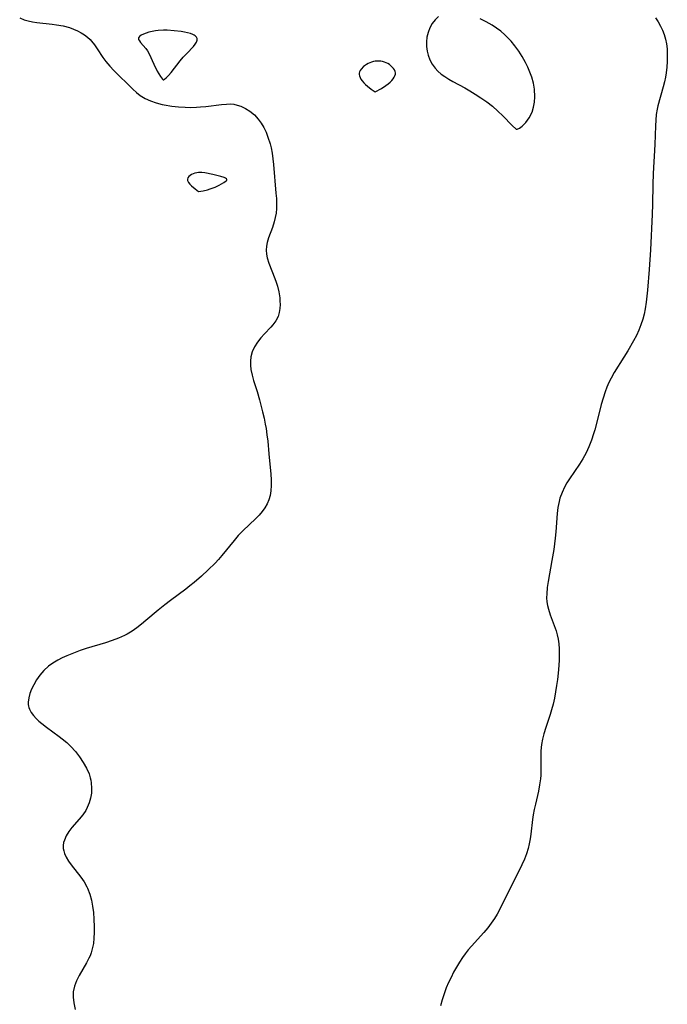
# Model space of a CAD drawing. Header units: metres. Extents: x 1073367 to 1082519, y 1569854 to 1574957.
# Tile 657 of 1056: x 1080208 to 1080391, y 1571740 to 1572019. Entities that reach past the tile are written whole.
import ezdxf

# ---------------------------------------------------------------- set-up
doc = ezdxf.new("R2010")
doc.units = ezdxf.units.M
doc.layers.add('CGG_CurvaNivelLidar_v1', color=253, linetype='Continuous', lineweight=30)

msp = doc.modelspace()

# ---------------------------------------------------------------- linework, layer by layer
at = {"layer": 'CGG_CurvaNivelLidar_v1'}
for p, q in [((1080326.4869, 1572019.5764, 75.5), (1080325.5005, 1572018.6451, 75.5)), ((1080207.7895, 1572019.155, 75), (1080209.0517, 1572018.6309, 75)), ((1080209.0517, 1572018.6309, 75), (1080210.2164, 1572018.2962, 75)), ((1080210.2164, 1572018.2962, 75), (1080211.4305, 1572018.0489, 75)), ((1080211.4305, 1572018.0489, 75), (1080212.6811, 1572017.8617, 75)), ((1080212.6811, 1572017.8617, 75), (1080216.9801, 1572017.4044, 75)), ((1080216.9801, 1572017.4044, 75), (1080218.2603, 1572017.2378, 75)), ((1080218.2603, 1572017.2378, 75), (1080220.1007, 1572016.8942, 75)), ((1080220.1007, 1572016.8942, 75), (1080221.8871, 1572016.4119, 75)), ((1080324.6551, 1572017.5482, 75.5), (1080323.9951, 1572016.3563, 75.5)), ((1080325.5005, 1572018.6451, 75.5), (1080324.6551, 1572017.5482, 75.5)), ((1080339.9793, 1572018.0231, 75.5), (1080338.2761, 1572018.8458, 75.5)), ((1080341.6391, 1572017.0951, 75.5), (1080339.9793, 1572018.0231, 75.5)), ((1080342.8981, 1572016.2725, 75.5), (1080341.6391, 1572017.0951, 75.5)), ((1080387.9968, 1572019.1347, 75.5), (1080388.7087, 1572018.004, 75.5)), ((1080388.7087, 1572018.004, 75.5), (1080389.3627, 1572016.8532, 75.5)), ((1080389.3627, 1572016.8532, 75.5), (1080389.9437, 1572015.6815, 75.5)), ((1080221.8871, 1572016.4119, 75), (1080223.0485, 1572015.9986, 75)), ((1080223.0485, 1572015.9986, 75), (1080224.1647, 1572015.5135, 75)), ((1080224.1647, 1572015.5135, 75), (1080225.227, 1572014.9561, 75)), ((1080225.227, 1572014.9561, 75), (1080226.147, 1572014.3759, 75)), ((1080226.147, 1572014.3759, 75), (1080227.0007, 1572013.7215, 75)), ((1080227.0007, 1572013.7215, 75), (1080227.7733, 1572012.9904, 75)), ((1080241.7261, 1572013.8678, 75.5), (1080241.4805, 1572013.4713, 75.5)), ((1080242.1957, 1572014.2277, 75.5), (1080241.7261, 1572013.8678, 75.5)), ((1080242.8298, 1572014.555, 75.5), (1080242.1957, 1572014.2277, 75.5)), ((1080243.5842, 1572014.8503, 75.5), (1080242.8298, 1572014.555, 75.5)), ((1080244.4261, 1572015.1105, 75.5), (1080243.5842, 1572014.8503, 75.5)), ((1080245.3321, 1572015.329, 75.5), (1080244.4261, 1572015.1105, 75.5)), ((1080246.2854, 1572015.4951, 75.5), (1080245.3321, 1572015.329, 75.5)), ((1080247.0099, 1572015.5776, 75.5), (1080246.2854, 1572015.4951, 75.5)), ((1080248.497, 1572015.653, 75.5), (1080247.0099, 1572015.5776, 75.5)), ((1080249.5364, 1572015.6465, 75.5), (1080248.497, 1572015.653, 75.5)), ((1080251.5787, 1572015.5217, 75.5), (1080249.5364, 1572015.6465, 75.5)), ((1080253.5327, 1572015.2821, 75.5), (1080251.5787, 1572015.5217, 75.5)), ((1080254.4664, 1572015.123, 75.5), (1080253.5327, 1572015.2821, 75.5)), ((1080255.3523, 1572014.9342, 75.5), (1080254.4664, 1572015.123, 75.5)), ((1080256.1701, 1572014.7089, 75.5), (1080255.3523, 1572014.9342, 75.5)), ((1080256.8928, 1572014.4368, 75.5), (1080256.1701, 1572014.7089, 75.5)), ((1080257.2479, 1572014.2555, 75.5), (1080256.8928, 1572014.4368, 75.5)), ((1080257.5523, 1572014.05, 75.5), (1080257.2479, 1572014.2555, 75.5)), ((1080257.8663, 1572013.7269, 75.5), (1080257.5523, 1572014.05, 75.5)), ((1080258.0533, 1572013.3321, 75.5), (1080257.8663, 1572013.7269, 75.5)), ((1080323.1798, 1572013.7094, 75.5), (1080323.0554, 1572012.4027, 75.5)), ((1080323.4988, 1572015.067, 75.5), (1080323.1798, 1572013.7094, 75.5)), ((1080323.9951, 1572016.3563, 75.5), (1080323.4988, 1572015.067, 75.5)), ((1080344.1054, 1572015.3727, 75.5), (1080342.8981, 1572016.2725, 75.5)), ((1080345.2547, 1572014.3999, 75.5), (1080344.1054, 1572015.3727, 75.5)), ((1080346.3366, 1572013.3536, 75.5), (1080345.2547, 1572014.3999, 75.5)), ((1080389.9437, 1572015.6815, 75.5), (1080390.453, 1572014.4334, 75.5)), ((1080390.453, 1572014.4334, 75.5), (1080390.8378, 1572013.1577, 75.5)), ((1080227.7733, 1572012.9904, 75), (1080228.1756, 1572012.5475, 75)), ((1080228.1756, 1572012.5475, 75), (1080228.9563, 1572011.5691, 75)), ((1080228.9563, 1572011.5691, 75), (1080229.7673, 1572010.3977, 75)), ((1080241.4805, 1572013.4713, 75.5), (1080241.4973, 1572013.0665, 75.5)), ((1080241.4973, 1572013.0665, 75.5), (1080241.7083, 1572012.6279, 75.5)), ((1080241.7083, 1572012.6279, 75.5), (1080242.0585, 1572012.1572, 75.5)), ((1080242.0585, 1572012.1572, 75.5), (1080243.4892, 1572010.5216, 75.5)), ((1080255.1071, 1572009.1127, 75.5), (1080257.0125, 1572011.0898, 75.5)), ((1080257.0125, 1572011.0898, 75.5), (1080257.5096, 1572011.6974, 75.5)), ((1080257.5096, 1572011.6974, 75.5), (1080257.8789, 1572012.2882, 75.5)), ((1080257.8789, 1572012.2882, 75.5), (1080258.0731, 1572012.8729, 75.5)), ((1080258.0731, 1572012.8729, 75.5), (1080258.0533, 1572013.3321, 75.5)), ((1080323.0554, 1572012.4027, 75.5), (1080323.0852, 1572011.0806, 75.5)), ((1080323.0852, 1572011.0806, 75.5), (1080323.2556, 1572009.7648, 75.5)), ((1080347.0827, 1572012.5385, 75.5), (1080346.3366, 1572013.3536, 75.5)), ((1080348.1203, 1572011.2731, 75.5), (1080347.0827, 1572012.5385, 75.5)), ((1080349.2086, 1572009.7579, 75.5), (1080348.1203, 1572011.2731, 75.5)), ((1080390.8378, 1572013.1577, 75.5), (1080391.0929, 1572011.7713, 75.5)), ((1080391.0929, 1572011.7713, 75.5), (1080391.2324, 1572010.3531, 75.5)), ((1080229.7673, 1572010.3977, 75), (1080231.3382, 1572007.9798, 75)), ((1080243.4892, 1572010.5216, 75.5), (1080243.9967, 1572009.7986, 75.5)), ((1080243.9967, 1572009.7986, 75.5), (1080244.4602, 1572008.9741, 75.5)), ((1080244.4602, 1572008.9741, 75.5), (1080245.8281, 1572006.033, 75.5)), ((1080254.1421, 1572008.0366, 75.5), (1080255.1071, 1572009.1127, 75.5)), ((1080323.2556, 1572009.7648, 75.5), (1080323.5412, 1572008.5646, 75.5)), ((1080323.5412, 1572008.5646, 75.5), (1080324.0239, 1572007.2833, 75.5)), ((1080350.2066, 1572008.1759, 75.5), (1080349.2086, 1572009.7579, 75.5)), ((1080351.1162, 1572006.5398, 75.5), (1080350.2066, 1572008.1759, 75.5)), ((1080391.2324, 1572010.3531, 75.5), (1080391.3063, 1572008.5918, 75.5)), ((1080391.3063, 1572008.5918, 75.5), (1080391.2776, 1572006.803, 75.5)), ((1080231.3382, 1572007.9798, 75), (1080232.189, 1572006.8054, 75)), ((1080232.189, 1572006.8054, 75), (1080233.2897, 1572005.5196, 75)), ((1080233.2897, 1572005.5196, 75), (1080234.4813, 1572004.2896, 75)), ((1080245.8281, 1572006.033, 75.5), (1080246.7843, 1572004.1002, 75.5)), ((1080250.743, 1572003.708, 75.5), (1080253.2788, 1572006.9714, 75.5)), ((1080253.2788, 1572006.9714, 75.5), (1080254.1421, 1572008.0366, 75.5)), ((1080305.25, 1572005.3513, 75.5), (1080304.5777, 1572004.6661, 75.5)), ((1080306.0559, 1572005.9518, 75.5), (1080305.25, 1572005.3513, 75.5)), ((1080306.5195, 1572006.2168, 75.5), (1080306.0559, 1572005.9518, 75.5)), ((1080307.0054, 1572006.4461, 75.5), (1080306.5195, 1572006.2168, 75.5)), ((1080307.5079, 1572006.6386, 75.5), (1080307.0054, 1572006.4461, 75.5)), ((1080308.0229, 1572006.7898, 75.5), (1080307.5079, 1572006.6386, 75.5)), ((1080308.5476, 1572006.8915, 75.5), (1080308.0229, 1572006.7898, 75.5)), ((1080309.0717, 1572006.936, 75.5), (1080308.5476, 1572006.8915, 75.5)), ((1080309.5983, 1572006.9305, 75.5), (1080309.0717, 1572006.936, 75.5)), ((1080310.1225, 1572006.8809, 75.5), (1080309.5983, 1572006.9305, 75.5)), ((1080310.6391, 1572006.7892, 75.5), (1080310.1225, 1572006.8809, 75.5)), ((1080311.142, 1572006.6536, 75.5), (1080310.6391, 1572006.7892, 75.5)), ((1080311.6241, 1572006.469, 75.5), (1080311.142, 1572006.6536, 75.5)), ((1080312.1077, 1572006.2132, 75.5), (1080311.6241, 1572006.469, 75.5)), ((1080312.5599, 1572005.9084, 75.5), (1080312.1077, 1572006.2132, 75.5)), ((1080312.9799, 1572005.5677, 75.5), (1080312.5599, 1572005.9084, 75.5)), ((1080313.3635, 1572005.2011, 75.5), (1080312.9799, 1572005.5677, 75.5)), ((1080324.0239, 1572007.2833, 75.5), (1080324.6755, 1572006.0713, 75.5)), ((1080324.6755, 1572006.0713, 75.5), (1080325.4891, 1572004.9494, 75.5)), ((1080351.7832, 1572005.1857, 75.5), (1080351.1162, 1572006.5398, 75.5)), ((1080391.2776, 1572006.803, 75.5), (1080391.1586, 1572005.212, 75.5)), ((1080234.4813, 1572004.2896, 75), (1080239.8649, 1571998.9571, 75)), ((1080246.7843, 1572004.1002, 75.5), (1080247.676, 1572002.5683, 75.5)), ((1080247.676, 1572002.5683, 75.5), (1080248.2456, 1572001.8061, 75.5)), ((1080249.3359, 1572002.1853, 75.5), (1080249.9822, 1572002.8325, 75.5)), ((1080249.9822, 1572002.8325, 75.5), (1080250.743, 1572003.708, 75.5)), ((1080303.9953, 1572003.5337, 75.5), (1080303.9852, 1572003.125, 75.5)), ((1080303.9852, 1572003.125, 75.5), (1080304.0678, 1572002.7071, 75.5)), ((1080304.1102, 1572003.9237, 75.5), (1080303.9953, 1572003.5337, 75.5)), ((1080304.0678, 1572002.7071, 75.5), (1080304.2255, 1572002.2822, 75.5)), ((1080304.3113, 1572004.3012, 75.5), (1080304.1102, 1572003.9237, 75.5)), ((1080304.5777, 1572004.6661, 75.5), (1080304.3113, 1572004.3012, 75.5)), ((1080313.7023, 1572004.8158, 75.5), (1080313.3635, 1572005.2011, 75.5)), ((1080313.9828, 1572004.4171, 75.5), (1080313.7023, 1572004.8158, 75.5)), ((1080313.8753, 1572002.3203, 75.5), (1080314.1029, 1572002.7458, 75.5)), ((1080314.1851, 1572004.0085, 75.5), (1080313.9828, 1572004.4171, 75.5)), ((1080314.1029, 1572002.7458, 75.5), (1080314.2471, 1572003.1707, 75.5)), ((1080314.2814, 1572003.5926, 75.5), (1080314.1851, 1572004.0085, 75.5)), ((1080314.2471, 1572003.1707, 75.5), (1080314.2814, 1572003.5926, 75.5)), ((1080325.4891, 1572004.9494, 75.5), (1080326.3234, 1572004.0641, 75.5)), ((1080326.3234, 1572004.0641, 75.5), (1080327.2596, 1572003.2571, 75.5)), ((1080327.2596, 1572003.2571, 75.5), (1080328.2472, 1572002.5396, 75.5)), ((1080328.2472, 1572002.5396, 75.5), (1080329.357, 1572001.8277, 75.5)), ((1080352.3911, 1572003.8086, 75.5), (1080351.7832, 1572005.1857, 75.5)), ((1080352.9519, 1572002.3198, 75.5), (1080352.3911, 1572003.8086, 75.5)), ((1080390.9653, 1572003.6173, 75.5), (1080390.761, 1572002.3198, 75.5)), ((1080391.1586, 1572005.212, 75.5), (1080390.9653, 1572003.6173, 75.5)), ((1080248.2456, 1572001.8061, 75.5), (1080248.4179, 1572001.6467, 75.5)), ((1080248.4179, 1572001.6467, 75.5), (1080248.5, 1572001.6348, 75.5)), ((1080248.5, 1572001.6348, 75.5), (1080248.5968, 1572001.63, 75.5)), ((1080248.5968, 1572001.63, 75.5), (1080248.8335, 1572001.7701, 75.5)), ((1080248.8335, 1572001.7701, 75.5), (1080249.3359, 1572002.1853, 75.5)), ((1080304.2255, 1572002.2822, 75.5), (1080304.4867, 1572001.8156, 75.5)), ((1080304.4867, 1572001.8156, 75.5), (1080304.8493, 1572001.3109, 75.5)), ((1080304.8493, 1572001.3109, 75.5), (1080305.2913, 1572000.7914, 75.5)), ((1080305.2913, 1572000.7914, 75.5), (1080305.7909, 1572000.2801, 75.5)), ((1080305.7909, 1572000.2801, 75.5), (1080306.3333, 1571999.7893, 75.5)), ((1080306.3333, 1571999.7893, 75.5), (1080307.3948, 1571998.9475, 75.5)), ((1080310.3078, 1571999.1875, 75.5), (1080311.5546, 1572000.0133, 75.5)), ((1080311.5546, 1572000.0133, 75.5), (1080312.1766, 1572000.4937, 75.5)), ((1080312.1766, 1572000.4937, 75.5), (1080312.7406, 1572000.9843, 75.5)), ((1080312.7406, 1572000.9843, 75.5), (1080313.2185, 1572001.4599, 75.5)), ((1080313.2185, 1572001.4599, 75.5), (1080313.584, 1572001.8966, 75.5)), ((1080313.584, 1572001.8966, 75.5), (1080313.8753, 1572002.3203, 75.5)), ((1080329.357, 1572001.8277, 75.5), (1080330.5162, 1572001.1519, 75.5)), ((1080330.5162, 1572001.1519, 75.5), (1080333.9272, 1571999.3272, 75.5)), ((1080353.3868, 1572000.6752, 75.5), (1080352.9519, 1572002.3198, 75.5)), ((1080353.6694, 1571998.9223, 75.5), (1080353.3868, 1572000.6752, 75.5)), ((1080390.5081, 1572001.0288, 75.5), (1080390.1662, 1571999.6131, 75.5)), ((1080390.761, 1572002.3198, 75.5), (1080390.5081, 1572001.0288, 75.5)), ((1080239.8649, 1571998.9571, 75), (1080240.8891, 1571998.0307, 75)), ((1080240.8891, 1571998.0307, 75), (1080241.9754, 1571997.1921, 75)), ((1080241.9754, 1571997.1921, 75), (1080243.3852, 1571996.3422, 75)), ((1080307.3948, 1571998.9475, 75.5), (1080308.5, 1571998.1741, 75.5)), ((1080308.5, 1571998.1741, 75.5), (1080310.3078, 1571999.1875, 75.5)), ((1080333.9272, 1571999.3272, 75.5), (1080335.3631, 1571998.5064, 75.5)), ((1080335.3631, 1571998.5064, 75.5), (1080336.8874, 1571997.5711, 75.5)), ((1080336.8874, 1571997.5711, 75.5), (1080338.453, 1571996.5456, 75.5)), ((1080353.7751, 1571996.8404, 75.5), (1080353.6694, 1571998.9223, 75.5)), ((1080390.1662, 1571999.6131, 75.5), (1080388.656, 1571994.2232, 75.5)), ((1080243.3852, 1571996.3422, 75), (1080244.8988, 1571995.643, 75)), ((1080244.8988, 1571995.643, 75), (1080246.4917, 1571995.0733, 75)), ((1080246.4917, 1571995.0733, 75), (1080248.1443, 1571994.6211, 75)), ((1080248.1443, 1571994.6211, 75), (1080248.7426, 1571994.4882, 75)), ((1080248.7426, 1571994.4882, 75), (1080250.9452, 1571994.1248, 75)), ((1080260.5289, 1571994.083, 75), (1080264.9601, 1571994.6538, 75)), ((1080264.9601, 1571994.6538, 75), (1080266.3673, 1571994.7619, 75)), ((1080266.3673, 1571994.7619, 75), (1080267.4228, 1571994.7747, 75)), ((1080267.4228, 1571994.7747, 75), (1080268.4491, 1571994.6889, 75)), ((1080268.4491, 1571994.6889, 75), (1080269.4443, 1571994.4766, 75)), ((1080269.4443, 1571994.4766, 75), (1080270.4144, 1571994.1496, 75)), ((1080338.453, 1571996.5456, 75.5), (1080340.1305, 1571995.3633, 75.5)), ((1080340.1305, 1571995.3633, 75.5), (1080341.7353, 1571994.1097, 75.5)), ((1080353.4177, 1571993.8424, 75.5), (1080353.6783, 1571995.313, 75.5)), ((1080353.6783, 1571995.313, 75.5), (1080353.7751, 1571996.8404, 75.5)), ((1080388.656, 1571994.2232, 75.5), (1080388.4449, 1571993.2872, 75.5)), ((1080250.9452, 1571994.1248, 75), (1080252.8196, 1571993.9351, 75)), ((1080252.8196, 1571993.9351, 75), (1080254.7101, 1571993.8306, 75)), ((1080254.7101, 1571993.8306, 75), (1080256.3073, 1571993.8045, 75)), ((1080256.3073, 1571993.8045, 75), (1080257.8994, 1571993.8449, 75)), ((1080257.8994, 1571993.8449, 75), (1080258.9976, 1571993.9199, 75)), ((1080258.9976, 1571993.9199, 75), (1080260.5289, 1571994.083, 75)), ((1080270.4144, 1571994.1496, 75), (1080271.7684, 1571993.5104, 75)), ((1080271.7684, 1571993.5104, 75), (1080273.0528, 1571992.6928, 75)), ((1080273.0528, 1571992.6928, 75), (1080274.2858, 1571991.6675, 75)), ((1080274.2858, 1571991.6675, 75), (1080275.3923, 1571990.4748, 75)), ((1080341.7353, 1571994.1097, 75.5), (1080343.2818, 1571992.7459, 75.5)), ((1080343.2818, 1571992.7459, 75.5), (1080344.6775, 1571991.4062, 75.5)), ((1080344.6775, 1571991.4062, 75.5), (1080347.3675, 1571988.717, 75.5)), ((1080352.1643, 1571990.836, 75.5), (1080352.9851, 1571992.4655, 75.5)), ((1080352.9851, 1571992.4655, 75.5), (1080353.4177, 1571993.8424, 75.5)), ((1080388.181, 1571991.7535, 75.5), (1080388.0126, 1571990.1621, 75.5)), ((1080388.4449, 1571993.2872, 75.5), (1080388.181, 1571991.7535, 75.5)), ((1080275.3923, 1571990.4748, 75), (1080276.2231, 1571989.3268, 75)), ((1080276.2231, 1571989.3268, 75), (1080276.953, 1571988.085, 75)), ((1080347.3675, 1571988.717, 75.5), (1080348.5, 1571987.6748, 75.5)), ((1080350.1564, 1571988.497, 75.5), (1080351.1754, 1571989.4952, 75.5)), ((1080351.1754, 1571989.4952, 75.5), (1080352.1643, 1571990.836, 75.5)), ((1080388.0126, 1571990.1621, 75.5), (1080387.9213, 1571988.556, 75.5)), ((1080276.953, 1571988.085, 75), (1080277.5921, 1571986.7702, 75)), ((1080277.5921, 1571986.7702, 75), (1080278.1453, 1571985.3988, 75)), ((1080348.5, 1571987.6748, 75.5), (1080348.7977, 1571987.672, 75.5)), ((1080348.7977, 1571987.672, 75.5), (1080349.3827, 1571987.9491, 75.5)), ((1080349.3827, 1571987.9491, 75.5), (1080350.1564, 1571988.497, 75.5)), ((1080387.9213, 1571988.556, 75.5), (1080387.7965, 1571983.3223, 75.5)), ((1080278.1453, 1571985.3988, 75), (1080278.7686, 1571983.4351, 75)), ((1080278.7686, 1571983.4351, 75), (1080279.0248, 1571982.3644, 75)), ((1080387.7965, 1571983.3223, 75.5), (1080387.3156, 1571975.1072, 75.5)), ((1080279.0248, 1571982.3644, 75), (1080279.3045, 1571980.804, 75)), ((1080279.3045, 1571980.804, 75), (1080279.5101, 1571979.2163, 75)), ((1080279.5101, 1571979.2163, 75), (1080279.6695, 1571977.6114, 75)), ((1080279.6695, 1571977.6114, 75), (1080280.4096, 1571969.4841, 75)), ((1080256.4854, 1571974.7589, 75), (1080256.0659, 1571974.4915, 75)), ((1080256.9516, 1571974.9867, 75), (1080256.4854, 1571974.7589, 75)), ((1080257.445, 1571975.1629, 75), (1080256.9516, 1571974.9867, 75)), ((1080257.9638, 1571975.2882, 75), (1080257.445, 1571975.1629, 75)), ((1080258.501, 1571975.3562, 75), (1080257.9638, 1571975.2882, 75)), ((1080259.3608, 1571975.3432, 75), (1080258.501, 1571975.3562, 75)), ((1080260.2394, 1571975.2344, 75), (1080259.3608, 1571975.3432, 75)), ((1080262.5612, 1571974.767, 75), (1080260.2394, 1571975.2344, 75)), ((1080264.7811, 1571974.2135, 75), (1080262.5612, 1571974.767, 75)), ((1080387.3156, 1571975.1072, 75.5), (1080387.2119, 1571971.9168, 75.5)), ((1080255.4367, 1571973.8667, 75), (1080255.3045, 1571973.4947, 75)), ((1080255.3045, 1571973.4947, 75), (1080255.3839, 1571973.0509, 75)), ((1080255.3839, 1571973.0509, 75), (1080255.6423, 1571972.5562, 75)), ((1080255.7084, 1571974.1926, 75), (1080255.4367, 1571973.8667, 75)), ((1080255.6423, 1571972.5562, 75), (1080256.0326, 1571972.0412, 75)), ((1080256.0659, 1571974.4915, 75), (1080255.7084, 1571974.1926, 75)), ((1080256.0326, 1571972.0412, 75), (1080256.5081, 1571971.5358, 75)), ((1080264.3171, 1571971.7474, 75), (1080265.653, 1571972.4917, 75)), ((1080265.7222, 1571973.9139, 75), (1080264.7811, 1571974.2135, 75)), ((1080265.653, 1571972.4917, 75), (1080266.2866, 1571972.965, 75)), ((1080266.0971, 1571973.7528, 75), (1080265.7222, 1571973.9139, 75)), ((1080266.371, 1571973.5797, 75), (1080266.0971, 1571973.7528, 75)), ((1080266.2866, 1571972.965, 75), (1080266.4636, 1571973.1854, 75)), ((1080266.5033, 1571973.3894, 75), (1080266.371, 1571973.5797, 75)), ((1080266.4636, 1571973.1854, 75), (1080266.5033, 1571973.3894, 75)), ((1080387.2119, 1571971.9168, 75.5), (1080387.1311, 1571966.4315, 75.5)), ((1080256.5081, 1571971.5358, 75), (1080257.4737, 1571970.7079, 75)), ((1080257.4737, 1571970.7079, 75), (1080258.5, 1571970.0161, 75)), ((1080258.5, 1571970.0161, 75), (1080259.7442, 1571970.199, 75)), ((1080259.7442, 1571970.199, 75), (1080260.9969, 1571970.4845, 75)), ((1080260.9969, 1571970.4845, 75), (1080261.7285, 1571970.7007, 75)), ((1080261.7285, 1571970.7007, 75), (1080263.1532, 1571971.2195, 75)), ((1080263.1532, 1571971.2195, 75), (1080264.3171, 1571971.7474, 75)), ((1080280.4096, 1571969.4841, 75), (1080280.5155, 1571967.9455, 75)), ((1080280.5155, 1571967.9455, 75), (1080280.5661, 1571966.4268, 75)), ((1080280.5661, 1571966.4268, 75), (1080280.545, 1571965.1235, 75)), ((1080387.1311, 1571966.4315, 75.5), (1080387.0374, 1571963.4547, 75.5)), ((1080280.4398, 1571963.8425, 75), (1080280.2291, 1571962.5759, 75)), ((1080280.545, 1571965.1235, 75), (1080280.4398, 1571963.8425, 75)), ((1080279.9203, 1571961.3418, 75), (1080279.3912, 1571959.759, 75)), ((1080280.2291, 1571962.5759, 75), (1080279.9203, 1571961.3418, 75)), ((1080387.0374, 1571963.4547, 75.5), (1080386.5311, 1571953.4752, 75.5)), ((1080279.3912, 1571959.759, 75), (1080278.3182, 1571956.8617, 75)), ((1080277.921, 1571955.5083, 75), (1080277.7147, 1571954.4468, 75)), ((1080278.3182, 1571956.8617, 75), (1080277.921, 1571955.5083, 75)), ((1080277.7147, 1571954.4468, 75), (1080277.6301, 1571953.3813, 75)), ((1080277.6301, 1571953.3813, 75), (1080277.6943, 1571952.2638, 75)), ((1080386.5311, 1571953.4752, 75.5), (1080386.153, 1571947.8406, 75.5)), ((1080277.6943, 1571952.2638, 75), (1080277.8996, 1571951.149, 75)), ((1080277.8996, 1571951.149, 75), (1080278.3563, 1571949.6541, 75)), ((1080278.3563, 1571949.6541, 75), (1080280.1141, 1571945.3454, 75)), ((1080386.153, 1571947.8406, 75.5), (1080385.6726, 1571941.9814, 75.5)), ((1080280.1141, 1571945.3454, 75), (1080280.4918, 1571944.2732, 75)), ((1080280.4918, 1571944.2732, 75), (1080280.8196, 1571943.1836, 75)), ((1080280.8196, 1571943.1836, 75), (1080281.2122, 1571941.5109, 75)), ((1080281.2122, 1571941.5109, 75), (1080281.4689, 1571939.8367, 75)), ((1080385.6726, 1571941.9814, 75.5), (1080385.2974, 1571938.5871, 75.5)), ((1080281.4689, 1571939.8367, 75), (1080281.5466, 1571938.9121, 75)), ((1080281.5466, 1571938.9121, 75), (1080281.571, 1571937.9994, 75)), ((1080385.2974, 1571938.5871, 75.5), (1080385.0056, 1571936.6961, 75.5)), ((1080281.3236, 1571935.6684, 75), (1080280.9923, 1571934.5805, 75)), ((1080281.5092, 1571936.8128, 75), (1080281.3236, 1571935.6684, 75)), ((1080281.571, 1571937.9994, 75), (1080281.5092, 1571936.8128, 75)), ((1080385.0056, 1571936.6961, 75.5), (1080384.7083, 1571935.218, 75.5)), ((1080280.3729, 1571933.3488, 75), (1080279.5604, 1571932.2146, 75)), ((1080280.9923, 1571934.5805, 75), (1080280.3729, 1571933.3488, 75)), ((1080384.3339, 1571933.7631, 75.5), (1080383.8261, 1571932.2192, 75.5)), ((1080384.7083, 1571935.218, 75.5), (1080384.3339, 1571933.7631, 75.5)), ((1080278.9434, 1571931.509, 75), (1080277.2071, 1571929.6788, 75)), ((1080279.5604, 1571932.2146, 75), (1080278.9434, 1571931.509, 75)), ((1080383.2246, 1571930.7054, 75.5), (1080382.5451, 1571929.2192, 75.5)), ((1080383.8261, 1571932.2192, 75.5), (1080383.2246, 1571930.7054, 75.5)), ((1080275.1673, 1571927.2464, 75), (1080274.3361, 1571925.9343, 75)), ((1080276.1464, 1571928.4938, 75), (1080275.1673, 1571927.2464, 75)), ((1080277.2071, 1571929.6788, 75), (1080276.1464, 1571928.4938, 75)), ((1080381.7377, 1571927.6411, 75.5), (1080380.1468, 1571924.8438, 75.5)), ((1080382.5451, 1571929.2192, 75.5), (1080381.7377, 1571927.6411, 75.5)), ((1080273.6906, 1571924.552, 75), (1080273.2833, 1571923.1046, 75)), ((1080274.3361, 1571925.9343, 75), (1080273.6906, 1571924.552, 75)), ((1080380.1468, 1571924.8438, 75.5), (1080379.0269, 1571923.0077, 75.5)), ((1080273.2833, 1571923.1046, 75), (1080273.1611, 1571921.9337, 75)), ((1080273.1611, 1571921.9337, 75), (1080273.1885, 1571920.7321, 75)), ((1080379.0269, 1571923.0077, 75.5), (1080376.2753, 1571918.6992, 75.5)), ((1080273.1885, 1571920.7321, 75), (1080273.3353, 1571919.507, 75)), ((1080273.3353, 1571919.507, 75), (1080273.6442, 1571917.9843, 75)), ((1080273.6442, 1571917.9843, 75), (1080274.0706, 1571916.4352, 75)), ((1080274.0706, 1571916.4352, 75), (1080275.0678, 1571913.2724, 75)), ((1080375.3542, 1571917.0996, 75.5), (1080374.7207, 1571915.8271, 75.5)), ((1080376.2753, 1571918.6992, 75.5), (1080375.3542, 1571917.0996, 75.5)), ((1080275.0678, 1571913.2724, 75), (1080275.7495, 1571910.919, 75)), ((1080374.1543, 1571914.5212, 75.5), (1080373.6505, 1571913.1865, 75.5)), ((1080374.7207, 1571915.8271, 75.5), (1080374.1543, 1571914.5212, 75.5)), ((1080275.7495, 1571910.919, 75), (1080276.6394, 1571907.5141, 75)), ((1080373.0901, 1571911.4446, 75.5), (1080372.604, 1571909.6739, 75.5)), ((1080373.6505, 1571913.1865, 75.5), (1080373.0901, 1571911.4446, 75.5)), ((1080372.604, 1571909.6739, 75.5), (1080371.5622, 1571905.3721, 75.5)), ((1080276.6394, 1571907.5141, 75), (1080277.0371, 1571905.7869, 75)), ((1080277.0371, 1571905.7869, 75), (1080277.3868, 1571904.0458, 75)), ((1080371.5622, 1571905.3721, 75.5), (1080370.7716, 1571902.4804, 75.5)), ((1080277.3868, 1571904.0458, 75), (1080277.5886, 1571902.8664, 75)), ((1080277.5886, 1571902.8664, 75), (1080277.8474, 1571901.0765, 75)), ((1080370.7716, 1571902.4804, 75.5), (1080370.4149, 1571901.3401, 75.5)), ((1080277.8474, 1571901.0765, 75), (1080278.0657, 1571899.281, 75)), ((1080369.779, 1571899.4923, 75.5), (1080369.0719, 1571897.6818, 75.5)), ((1080370.4149, 1571901.3401, 75.5), (1080369.779, 1571899.4923, 75.5)), ((1080278.0657, 1571899.281, 75), (1080278.4327, 1571895.6922, 75)), ((1080369.0719, 1571897.6818, 75.5), (1080368.2782, 1571895.9219, 75.5)), ((1080278.4327, 1571895.6922, 75), (1080278.9656, 1571889.8767, 75)), ((1080367.3537, 1571894.1909, 75.5), (1080366.4501, 1571892.7582, 75.5)), ((1080368.2782, 1571895.9219, 75.5), (1080367.3537, 1571894.1909, 75.5)), ((1080366.4501, 1571892.7582, 75.5), (1080363.5703, 1571888.5826, 75.5)), ((1080278.9656, 1571889.8767, 75), (1080279.0528, 1571888.2671, 75)), ((1080279.0528, 1571888.2671, 75), (1080279.062, 1571886.6859, 75)), ((1080363.5703, 1571888.5826, 75.5), (1080362.8558, 1571887.4109, 75.5)), ((1080279.062, 1571886.6859, 75), (1080278.9579, 1571885.1422, 75)), ((1080362.201, 1571886.2104, 75.5), (1080361.475, 1571884.6545, 75.5)), ((1080362.8558, 1571887.4109, 75.5), (1080362.201, 1571886.2104, 75.5)), ((1080278.4125, 1571882.6634, 75), (1080277.9139, 1571881.4622, 75)), ((1080278.7525, 1571883.8834, 75), (1080278.4125, 1571882.6634, 75)), ((1080278.9579, 1571885.1422, 75), (1080278.7525, 1571883.8834, 75)), ((1080360.8912, 1571883.0482, 75.5), (1080360.653, 1571882.1812, 75.5)), ((1080361.475, 1571884.6545, 75.5), (1080360.8912, 1571883.0482, 75.5)), ((1080277.274, 1571880.3256, 75), (1080276.517, 1571879.2723, 75)), ((1080277.9139, 1571881.4622, 75), (1080277.274, 1571880.3256, 75)), ((1080360.3132, 1571880.4728, 75.5), (1080360.0877, 1571878.7257, 75.5)), ((1080360.653, 1571882.1812, 75.5), (1080360.3132, 1571880.4728, 75.5)), ((1080274.7322, 1571877.3102, 75), (1080270.9888, 1571873.7917, 75)), ((1080275.6608, 1571878.2723, 75), (1080274.7322, 1571877.3102, 75)), ((1080276.517, 1571879.2723, 75), (1080275.6608, 1571878.2723, 75)), ((1080360.0877, 1571878.7257, 75.5), (1080359.6809, 1571873.5167, 75.5)), ((1080269.7105, 1571872.4856, 75), (1080268.5216, 1571871.1137, 75)), ((1080270.9888, 1571873.7917, 75), (1080269.7105, 1571872.4856, 75)), ((1080359.5265, 1571871.7613, 75.5), (1080359.3474, 1571870.1735, 75.5)), ((1080359.6809, 1571873.5167, 75.5), (1080359.5265, 1571871.7613, 75.5)), ((1080268.5216, 1571871.1137, 75), (1080265.0878, 1571866.8146, 75)), ((1080359.3474, 1571870.1735, 75.5), (1080359.133, 1571868.5887, 75.5)), ((1080265.0878, 1571866.8146, 75), (1080264.1544, 1571865.7505, 75)), ((1080359.133, 1571868.5887, 75.5), (1080358.6245, 1571865.4372, 75.5)), ((1080263.1837, 1571864.7128, 75), (1080261.2, 1571862.7532, 75)), ((1080264.1544, 1571865.7505, 75), (1080263.1837, 1571864.7128, 75)), ((1080358.6245, 1571865.4372, 75.5), (1080357.5379, 1571859.5082, 75.5)), ((1080259.2895, 1571860.9847, 75), (1080257.212, 1571859.1713, 75)), ((1080261.2, 1571862.7532, 75), (1080259.2895, 1571860.9847, 75)), ((1080256.0358, 1571858.2083, 75), (1080254.8376, 1571857.2725, 75)), ((1080257.212, 1571859.1713, 75), (1080256.0358, 1571858.2083, 75)), ((1080357.2865, 1571857.7556, 75.5), (1080357.1356, 1571856.0285, 75.5)), ((1080357.5379, 1571859.5082, 75.5), (1080357.2865, 1571857.7556, 75.5)), ((1080254.8376, 1571857.2725, 75), (1080250.5437, 1571854.1315, 75)), ((1080357.1356, 1571856.0285, 75.5), (1080357.1147, 1571854.8849, 75.5)), ((1080357.1147, 1571854.8849, 75.5), (1080357.1831, 1571853.7558, 75.5)), ((1080248.8933, 1571852.8854, 75), (1080247.0197, 1571851.3689, 75)), ((1080250.5437, 1571854.1315, 75), (1080248.8933, 1571852.8854, 75)), ((1080357.1831, 1571853.7558, 75.5), (1080357.3517, 1571852.6726, 75.5)), ((1080357.3517, 1571852.6726, 75.5), (1080357.6084, 1571851.602, 75.5)), ((1080247.0197, 1571851.3689, 75), (1080243.5622, 1571848.4496, 75)), ((1080357.6084, 1571851.602, 75.5), (1080358.1003, 1571850.0613, 75.5)), ((1080358.1003, 1571850.0613, 75.5), (1080359.2615, 1571847.0344, 75.5)), ((1080240.9684, 1571846.3883, 75), (1080239.6257, 1571845.4424, 75)), ((1080242.2762, 1571847.3978, 75), (1080240.9684, 1571846.3883, 75)), ((1080243.5622, 1571848.4496, 75), (1080242.2762, 1571847.3978, 75)), ((1080359.2615, 1571847.0344, 75.5), (1080359.7979, 1571845.5114, 75.5)), ((1080237.4582, 1571844.1719, 75), (1080235.7435, 1571843.3938, 75)), ((1080238.2329, 1571844.5856, 75), (1080237.4582, 1571844.1719, 75)), ((1080239.6257, 1571845.4424, 75), (1080238.2329, 1571844.5856, 75)), ((1080359.7979, 1571845.5114, 75.5), (1080360.1259, 1571844.3458, 75.5)), ((1080360.1259, 1571844.3458, 75.5), (1080360.3767, 1571843.1553, 75.5)), ((1080232.1428, 1571842.1272, 75), (1080226.6299, 1571840.4727, 75)), ((1080233.9652, 1571842.7241, 75), (1080232.1428, 1571842.1272, 75)), ((1080235.7435, 1571843.3938, 75), (1080233.9652, 1571842.7241, 75)), ((1080360.3767, 1571843.1553, 75.5), (1080360.5578, 1571841.8105, 75.5)), ((1080360.5578, 1571841.8105, 75.5), (1080360.6513, 1571840.4438, 75.5)), ((1080221.1937, 1571838.4602, 75), (1080219.8515, 1571837.8477, 75)), ((1080222.5697, 1571839.0287, 75), (1080221.1937, 1571838.4602, 75)), ((1080224.9257, 1571839.9021, 75), (1080222.5697, 1571839.0287, 75)), ((1080226.6299, 1571840.4727, 75), (1080224.9257, 1571839.9021, 75)), ((1080360.6723, 1571838.8075, 75.5), (1080360.62, 1571837.1536, 75.5)), ((1080360.6513, 1571840.4438, 75.5), (1080360.6723, 1571838.8075, 75.5)), ((1080215.9453, 1571835.4622, 75), (1080214.6438, 1571834.2686, 75)), ((1080217.202, 1571836.3721, 75), (1080215.9453, 1571835.4622, 75)), ((1080218.5548, 1571837.1811, 75), (1080217.202, 1571836.3721, 75)), ((1080219.8515, 1571837.8477, 75), (1080218.5548, 1571837.1811, 75)), ((1080360.62, 1571837.1536, 75.5), (1080360.4336, 1571834.4886, 75.5)), ((1080213.5024, 1571832.9457, 75), (1080212.565, 1571831.5987, 75)), ((1080214.6438, 1571834.2686, 75), (1080213.5024, 1571832.9457, 75)), ((1080360.4336, 1571834.4886, 75.5), (1080360.162, 1571831.7598, 75.5)), ((1080211.7599, 1571830.2012, 75), (1080211.1585, 1571828.9552, 75)), ((1080212.565, 1571831.5987, 75), (1080211.7599, 1571830.2012, 75)), ((1080359.9351, 1571829.9796, 75.5), (1080359.662, 1571828.2062, 75.5)), ((1080360.162, 1571831.7598, 75.5), (1080359.9351, 1571829.9796, 75.5)), ((1080210.6775, 1571827.7108, 75), (1080210.348, 1571826.4811, 75)), ((1080211.1585, 1571828.9552, 75), (1080210.6775, 1571827.7108, 75)), ((1080359.662, 1571828.2062, 75.5), (1080359.3378, 1571826.4452, 75.5)), ((1080210.348, 1571826.4811, 75), (1080210.2105, 1571825.2796, 75)), ((1080210.2105, 1571825.2796, 75), (1080210.2344, 1571824.6493, 75)), ((1080210.2344, 1571824.6493, 75), (1080210.31, 1571824.1655, 75)), ((1080210.31, 1571824.1655, 75), (1080210.4187, 1571823.7518, 75)), ((1080358.954, 1571824.7028, 75.5), (1080358.5284, 1571823.099, 75.5)), ((1080359.3378, 1571826.4452, 75.5), (1080358.954, 1571824.7028, 75.5)), ((1080210.4187, 1571823.7518, 75), (1080210.5884, 1571823.292, 75)), ((1080210.5884, 1571823.292, 75), (1080211.0768, 1571822.3737, 75)), ((1080211.0768, 1571822.3737, 75), (1080211.7219, 1571821.4914, 75)), ((1080211.7219, 1571821.4914, 75), (1080212.4926, 1571820.6403, 75)), ((1080358.1297, 1571821.7944, 75.5), (1080356.9136, 1571818.1411, 75.5)), ((1080358.5284, 1571823.099, 75.5), (1080358.1297, 1571821.7944, 75.5)), ((1080212.4926, 1571820.6403, 75), (1080213.2522, 1571819.9165, 75)), ((1080213.2522, 1571819.9165, 75), (1080214.0755, 1571819.2134, 75)), ((1080214.0755, 1571819.2134, 75), (1080215.3712, 1571818.215, 75)), ((1080215.3712, 1571818.215, 75), (1080218.9879, 1571815.5917, 75)), ((1080356.3543, 1571816.3192, 75.5), (1080355.9736, 1571814.8304, 75.5)), ((1080356.9136, 1571818.1411, 75.5), (1080356.3543, 1571816.3192, 75.5)), ((1080218.9879, 1571815.5917, 75), (1080219.8432, 1571814.9272, 75)), ((1080219.8432, 1571814.9272, 75), (1080221.1176, 1571813.859, 75)), ((1080221.1176, 1571813.859, 75), (1080222.3191, 1571812.7214, 75)), ((1080355.6882, 1571813.3317, 75.5), (1080355.4954, 1571811.5223, 75.5)), ((1080355.9736, 1571814.8304, 75.5), (1080355.6882, 1571813.3317, 75.5)), ((1080222.3191, 1571812.7214, 75), (1080223.5973, 1571811.2986, 75)), ((1080223.5973, 1571811.2986, 75), (1080224.7567, 1571809.7935, 75)), ((1080355.4954, 1571811.5223, 75.5), (1080355.4348, 1571809.7074, 75.5)), ((1080224.7567, 1571809.7935, 75), (1080225.8003, 1571808.2375, 75)), ((1080225.8003, 1571808.2375, 75), (1080226.7084, 1571806.6352, 75)), ((1080355.4348, 1571809.7074, 75.5), (1080355.4835, 1571805.6066, 75.5)), ((1080226.7084, 1571806.6352, 75), (1080227.4392, 1571804.9891, 75)), ((1080227.4392, 1571804.9891, 75), (1080227.7926, 1571803.8975, 75)), ((1080355.4512, 1571804.602, 75.5), (1080355.3756, 1571803.5991, 75.5)), ((1080355.4835, 1571805.6066, 75.5), (1080355.4512, 1571804.602, 75.5)), ((1080227.7926, 1571803.8975, 75), (1080227.9525, 1571803.2264, 75)), ((1080227.9525, 1571803.2264, 75), (1080228.0845, 1571802.4212, 75)), ((1080228.0845, 1571802.4212, 75), (1080228.1764, 1571800.9763, 75)), ((1080355.129, 1571801.8582, 75.5), (1080354.776, 1571800.1214, 75.5)), ((1080355.3756, 1571803.5991, 75.5), (1080355.129, 1571801.8582, 75.5)), ((1080228.1022, 1571799.5337, 75), (1080227.8737, 1571798.112, 75)), ((1080228.1764, 1571800.9763, 75), (1080228.1022, 1571799.5337, 75)), ((1080354.776, 1571800.1214, 75.5), (1080353.9084, 1571796.3918, 75.5)), ((1080227.4933, 1571796.731, 75), (1080226.9547, 1571795.4125, 75)), ((1080227.8737, 1571798.112, 75), (1080227.4933, 1571796.731, 75)), ((1080353.9084, 1571796.3918, 75.5), (1080353.5904, 1571794.8695, 75.5)), ((1080225.6371, 1571793.3373, 75), (1080224.6239, 1571792.1218, 75)), ((1080226.5297, 1571794.6271, 75), (1080225.6371, 1571793.3373, 75)), ((1080226.9547, 1571795.4125, 75), (1080226.5297, 1571794.6271, 75)), ((1080353.3168, 1571793.3362, 75.5), (1080353.1266, 1571792.0193, 75.5)), ((1080353.5904, 1571794.8695, 75.5), (1080353.3168, 1571793.3362, 75.5)), ((1080224.6239, 1571792.1218, 75), (1080222.5501, 1571789.7494, 75)), ((1080353.1266, 1571792.0193, 75.5), (1080352.6395, 1571787.9052, 75.5)), ((1080221.6988, 1571788.6103, 75), (1080220.9831, 1571787.4398, 75)), ((1080222.5501, 1571789.7494, 75), (1080221.6988, 1571788.6103, 75)), ((1080352.6395, 1571787.9052, 75.5), (1080352.4437, 1571786.5304, 75.5)), ((1080220.2273, 1571785.492, 75), (1080220.1125, 1571784.734, 75)), ((1080220.447, 1571786.2452, 75), (1080220.2273, 1571785.492, 75)), ((1080220.9831, 1571787.4398, 75), (1080220.447, 1571786.2452, 75)), ((1080352.1957, 1571785.1695, 75.5), (1080351.8729, 1571783.8283, 75.5)), ((1080352.4437, 1571786.5304, 75.5), (1080352.1957, 1571785.1695, 75.5)), ((1080220.1125, 1571784.734, 75), (1080220.1339, 1571783.8023, 75)), ((1080220.1339, 1571783.8023, 75), (1080220.2577, 1571783.1488, 75)), ((1080220.2577, 1571783.1488, 75), (1080220.4941, 1571782.4203, 75)), ((1080220.4941, 1571782.4203, 75), (1080221.0052, 1571781.3477, 75)), ((1080351.3934, 1571782.326, 75.5), (1080350.819, 1571780.8463, 75.5)), ((1080351.8729, 1571783.8283, 75.5), (1080351.3934, 1571782.326, 75.5)), ((1080221.0052, 1571781.3477, 75), (1080221.662, 1571780.2854, 75)), ((1080221.662, 1571780.2854, 75), (1080222.4206, 1571779.2255, 75)), ((1080350.819, 1571780.8463, 75.5), (1080350.1145, 1571779.2389, 75.5)), ((1080222.4206, 1571779.2255, 75), (1080225.1598, 1571775.6726, 75)), ((1080349.3549, 1571777.643, 75.5), (1080347.0687, 1571773.175, 75.5)), ((1080350.1145, 1571779.2389, 75.5), (1080349.3549, 1571777.643, 75.5)), ((1080225.1598, 1571775.6726, 75), (1080226.0501, 1571774.3658, 75)), ((1080226.0501, 1571774.3658, 75), (1080226.8428, 1571772.9612, 75)), ((1080226.8428, 1571772.9612, 75), (1080227.0298, 1571772.5649, 75)), ((1080227.0298, 1571772.5649, 75), (1080227.6468, 1571770.9342, 75)), ((1080347.0687, 1571773.175, 75.5), (1080344.352, 1571767.6243, 75.5)), ((1080227.6468, 1571770.9342, 75), (1080228.1007, 1571769.2263, 75)), ((1080228.1007, 1571769.2263, 75), (1080228.4295, 1571767.4645, 75)), ((1080228.4295, 1571767.4645, 75), (1080228.6617, 1571765.6681, 75)), ((1080228.6617, 1571765.6681, 75), (1080228.8172, 1571763.8535, 75)), ((1080344.352, 1571767.6243, 75.5), (1080343.0485, 1571765.1973, 75.5)), ((1080228.8172, 1571763.8535, 75), (1080228.9176, 1571761.6005, 75)), ((1080341.4188, 1571762.6826, 75.5), (1080340.4346, 1571761.3874, 75.5)), ((1080342.3342, 1571764.0231, 75.5), (1080341.4188, 1571762.6826, 75.5)), ((1080343.0485, 1571765.1973, 75.5), (1080342.3342, 1571764.0231, 75.5)), ((1080228.9177, 1571760.003, 75), (1080228.8416, 1571758.4254, 75)), ((1080228.9176, 1571761.6005, 75), (1080228.9177, 1571760.003, 75)), ((1080339.3275, 1571760.0521, 75.5), (1080335.7936, 1571756.1312, 75.5)), ((1080340.4346, 1571761.3874, 75.5), (1080339.3275, 1571760.0521, 75.5)), ((1080228.8416, 1571758.4254, 75), (1080228.6691, 1571756.8782, 75)), ((1080228.374, 1571755.3736, 75), (1080228.0424, 1571754.2518, 75)), ((1080228.6691, 1571756.8782, 75), (1080228.374, 1571755.3736, 75)), ((1080334.9091, 1571755.0964, 75.5), (1080334.061, 1571754.0331, 75.5)), ((1080335.7936, 1571756.1312, 75.5), (1080334.9091, 1571755.0964, 75.5)), ((1080226.7555, 1571751.4818, 75), (1080224.6412, 1571747.8305, 75)), ((1080227.4062, 1571752.7305, 75), (1080226.7555, 1571751.4818, 75)), ((1080227.7267, 1571753.4356, 75), (1080227.4062, 1571752.7305, 75)), ((1080228.0424, 1571754.2518, 75), (1080227.7267, 1571753.4356, 75)), ((1080332.378, 1571751.5883, 75.5), (1080331.5537, 1571750.1995, 75.5)), ((1080333.2595, 1571752.9361, 75.5), (1080332.378, 1571751.5883, 75.5)), ((1080334.061, 1571754.0331, 75.5), (1080333.2595, 1571752.9361, 75.5)), ((1080330.7633, 1571748.7707, 75.5), (1080330.0128, 1571747.3164, 75.5)), ((1080331.5537, 1571750.1995, 75.5), (1080330.7633, 1571748.7707, 75.5)), ((1080223.8875, 1571746.3264, 75), (1080223.3018, 1571744.7985, 75)), ((1080224.6412, 1571747.8305, 75), (1080223.8875, 1571746.3264, 75)), ((1080330.0128, 1571747.3164, 75.5), (1080329.3084, 1571745.8374, 75.5)), ((1080222.9606, 1571743.2396, 75), (1080222.9174, 1571741.7092, 75)), ((1080223.3018, 1571744.7985, 75), (1080222.9606, 1571743.2396, 75)), ((1080328.6601, 1571744.3333, 75.5), (1080328.0429, 1571742.6962, 75.5)), ((1080329.3084, 1571745.8374, 75.5), (1080328.6601, 1571744.3333, 75.5)), ((1080222.9174, 1571741.7092, 75), (1080223.0948, 1571740.1446, 75)), ((1080327.4942, 1571740.9827, 75.5), (1080327.0284, 1571739.248, 75.5)), ((1080328.0429, 1571742.6962, 75.5), (1080327.4942, 1571740.9827, 75.5)), ((1080223.0948, 1571740.1446, 75), (1080223.4961, 1571738.2094, 75))]:
    msp.add_line(p, q, dxfattribs=at)

doc.saveas('drawing.dxf')
